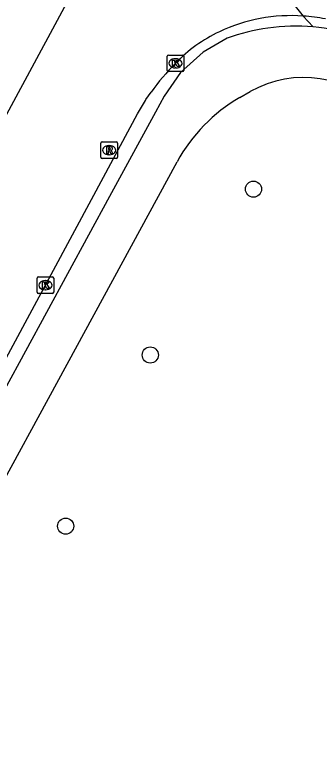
# Model space of a CAD drawing. Extents: x 159489 to 160304, y 383826 to 384530.
# Drawn here: x 160023.59 to 160042.04, y 384108.8 to 384153.53 of the extents above; entities that cross this region are included whole.
import ezdxf

# ---------------------------------------------------------------- set-up
doc = ezdxf.new("R2010")
doc.units = 0
for name, color, linetype in [('IMGEO_Berm_open', 7, 'Continuous'), ('IMGEO_Boom', 7, 'Continuous'), ('IMGEO_Kolk', 7, 'Continuous'), ('IMGEO_Rijbaan_lokaal_gesloten', 7, 'Continuous'), ('IMGEO_Rioolput', 7, 'Continuous'), ('IMGEO_Voetpad_open', 7, 'Continuous')]:
    doc.layers.add(name, color=color, linetype=linetype)

msp = doc.modelspace()

# ---------------------------------------------------------------- linework, layer by layer
at = {"layer": 'IMGEO_Berm_open'}
msp.add_lwpolyline([(160041.08, 384153.45), (160041.674, 384152.793)], dxfattribs=at)
at = {"layer": 'IMGEO_Boom'}
for centre in [(160038.057, 384142.953), (160031.805, 384132.893), (160026.675, 384122.514)]:
    msp.add_circle(centre, 0.489, dxfattribs=at)
at = {"layer": 'IMGEO_Kolk'}
for p, q in [((160032.835, 384150.156), (160032.835, 384151.008)), ((160032.91, 384151.082), (160033.762, 384151.082)), ((160033.323, 384150.862), (160033.348, 384150.862)), ((160033.836, 384151.008), (160033.836, 384150.156)), ((160033.762, 384150.082), (160032.91, 384150.082)), ((160033.346, 384150.302), (160033.321, 384150.302)), ((160024.949, 384136.7), (160024.949, 384137.552)), ((160025.024, 384137.626), (160025.876, 384137.626)), ((160025.437, 384137.406), (160025.462, 384137.406)), ((160025.95, 384137.552), (160025.95, 384136.7)), ((160025.876, 384136.626), (160025.024, 384136.626)), ((160025.46, 384136.846), (160025.435, 384136.846))]:
    msp.add_line(p, q, dxfattribs=at)
for points in [[(160032.835, 384150.156), (160032.835, 384151.008)], [(160032.91, 384151.082), (160033.762, 384151.082)], [(160033.156, 384150.782), (160033.279, 384150.782), (160033.279, 384150.631), (160033.409, 384150.782), (160033.573, 384150.782), (160033.427, 384150.631), (160033.58, 384150.382), (160033.428, 384150.382), (160033.343, 384150.546), (160033.279, 384150.479), (160033.279, 384150.382), (160033.156, 384150.382), (160033.156, 384150.782)], [(160033.836, 384151.008), (160033.836, 384150.156)], [(160033.762, 384150.082), (160032.91, 384150.082)], [(160024.949, 384136.7), (160024.949, 384137.552)], [(160025.024, 384137.626), (160025.876, 384137.626)], [(160025.95, 384137.552), (160025.95, 384136.7)], [(160025.27, 384137.326), (160025.393, 384137.326), (160025.393, 384137.175), (160025.523, 384137.326), (160025.687, 384137.326), (160025.541, 384137.175), (160025.694, 384136.926), (160025.542, 384136.926), (160025.457, 384137.09), (160025.393, 384137.023), (160025.393, 384136.926), (160025.27, 384136.926), (160025.27, 384137.326)], [(160025.876, 384136.626), (160025.024, 384136.626)]]:
    msp.add_lwpolyline(points, dxfattribs=at)
for centre, start, end in [((160032.912, 384151.006), 91.552, 178.448), ((160032.912, 384151.006), 91.552, 178.448), ((160033.76, 384151.006), 1.552, 88.448), ((160033.76, 384151.006), 1.552, 88.448), ((160032.912, 384150.158), 181.552, 268.448), ((160032.912, 384150.158), 181.552, 268.448), ((160033.76, 384150.158), 271.552, 358.448), ((160033.76, 384150.158), 271.552, 358.448), ((160025.026, 384137.55), 91.552, 178.448), ((160025.026, 384137.55), 91.552, 178.448), ((160025.874, 384137.55), 1.552, 88.448), ((160025.874, 384137.55), 1.552, 88.448), ((160025.026, 384136.702), 181.552, 268.448), ((160025.026, 384136.702), 181.552, 268.448), ((160025.874, 384136.702), 271.552, 358.448), ((160025.874, 384136.702), 271.552, 358.448)]:
    msp.add_arc(centre, 0.0765, start, end, dxfattribs=at)
for centre, major_axis, ratio, start_param, end_param in [((160033.322, 384150.582), (-0.387, 0.002), 0.722429, 4.712389, 7.853982), ((160033.347, 384150.582), (-0.39, 0.002), 0.717154, 1.570796, 4.712389), ((160025.436, 384137.126), (-0.387, 0.002), 0.722429, 4.712389, 7.853982), ((160025.461, 384137.126), (-0.39, 0.002), 0.717154, 1.570796, 4.712389)]:
    msp.add_ellipse(centre, major_axis=major_axis, ratio=ratio, start_param=start_param, end_param=end_param, dxfattribs=at)
at = {"layer": 'IMGEO_Rijbaan_lokaal_gesloten'}
for points in [[(160032.238, 384164.549), (160041.08, 384153.45)], [(160027.563, 384155.781), (160004.39, 384112.796)], [(160012.129, 384112.363), (160028.387, 384142.585), (160031.038, 384147.513), (160031.513, 384148.336), (160031.541, 384148.387), (160031.853, 384148.826)]]:
    msp.add_lwpolyline(points, dxfattribs=at)
for centre, radius, start, end in [((160040.37, 384143.2), 10.275, 86.0401, 115.2345), ((160040.384, 384143.262), 10.212, 78.5364, 86.0943), ((160039.816, 384144.385), 8.966, 115.2598, 136.2799), ((160042.527, 384141.315), 13.052, 134.7663, 144.8693)]:
    msp.add_arc(centre, radius, start, end, dxfattribs=at)
at = {"layer": 'IMGEO_Rioolput'}
for p, q in [((160028.814, 384144.89), (160028.814, 384145.742)), ((160028.889, 384145.816), (160029.741, 384145.816)), ((160029.302, 384145.596), (160029.327, 384145.596)), ((160029.815, 384145.742), (160029.815, 384144.89)), ((160029.325, 384145.036), (160029.3, 384145.036)), ((160029.741, 384144.816), (160028.889, 384144.816))]:
    msp.add_line(p, q, dxfattribs=at)
for points in [[(160028.814, 384144.89), (160028.814, 384145.742)], [(160028.889, 384145.816), (160029.741, 384145.816)], [(160029.403, 384145.514), (160029.151, 384145.516), (160029.151, 384145.116)], [(160029.329, 384145.435), (160029.275, 384145.435), (160029.275, 384145.354)], [(160029.815, 384145.742), (160029.815, 384144.89)], [(160029.151, 384145.116), (160029.275, 384145.116), (160029.275, 384145.278), (160029.286, 384145.278)], [(160029.275, 384145.354), (160029.327, 384145.354)], [(160029.333, 384145.249), (160029.404, 384145.116), (160029.544, 384145.116), (160029.479, 384145.242)], [(160029.741, 384144.816), (160028.889, 384144.816)]]:
    msp.add_lwpolyline(points, dxfattribs=at)
for centre, radius, start, end in [((160028.891, 384145.74), 0.0765, 91.552, 178.448), ((160028.891, 384145.74), 0.0765, 91.552, 178.448), ((160029.335, 384145.339), 0.0964, 77.0061, 93.1865), ((160029.349, 384145.396), 0.0378, 276.6634, 79.6772), ((160029.402, 384145.404), 0.109, 350.3612, 89.416), ((160029.739, 384145.74), 0.0765, 1.552, 88.448), ((160029.739, 384145.74), 0.0765, 1.552, 88.448), ((160029.285, 384145.225), 0.0533, 26.0293, 88.6989), ((160029.311, 384145.543), 0.19, 274.7715, 282.9687), ((160029.4, 384145.404), 0.112, 277.5842, 350.9817), ((160029.384, 384145.189), 0.108, 29.5134, 73.7905), ((160028.891, 384144.892), 0.0765, 181.552, 268.448), ((160028.891, 384144.892), 0.0765, 181.552, 268.448), ((160029.739, 384144.892), 0.0765, 271.552, 358.448), ((160029.739, 384144.892), 0.0765, 271.552, 358.448)]:
    msp.add_arc(centre, radius, start, end, dxfattribs=at)
for centre, major_axis, ratio, start_param, end_param in [((160029.301, 384145.316), (-0.387, 0.002), 0.722429, 4.712389, 7.853982), ((160029.326, 384145.316), (-0.39, 0.002), 0.717154, 1.570796, 4.712389)]:
    msp.add_ellipse(centre, major_axis=major_axis, ratio=ratio, start_param=start_param, end_param=end_param, dxfattribs=at)
at = {"layer": 'IMGEO_Voetpad_open'}
for points in [[(160036.463, 384152.099), (160035.012, 384151.265), (160033.632, 384150.031), (160032.652, 384148.584), (160032.126, 384147.617), (160029.343, 384142.501), (160012.762, 384112.026), (160012.129, 384112.363)], [(160037.233, 384148.504), (160037.859, 384148.864)], [(160011.193, 384103.583), (160014.347, 384109.496), (160015.042, 384110.814), (160033.432, 384144.614)]]:
    msp.add_lwpolyline(points, dxfattribs=at)
for centre, radius, start, end in [((160040.641, 384140.63), 12.206, 98.0548, 110.0177), ((160040.642, 384140.659), 12.178, 85.1388, 98.0771), ((160040.994, 384144.717), 8.105, 47.0385, 85.1837), ((160041.098, 384143.228), 6.501, 42.2644, 119.8884), ((160042.208, 384139.841), 9.989, 119.8664, 151.4596)]:
    msp.add_arc(centre, radius, start, end, dxfattribs=at)

doc.saveas('drawing.dxf')
